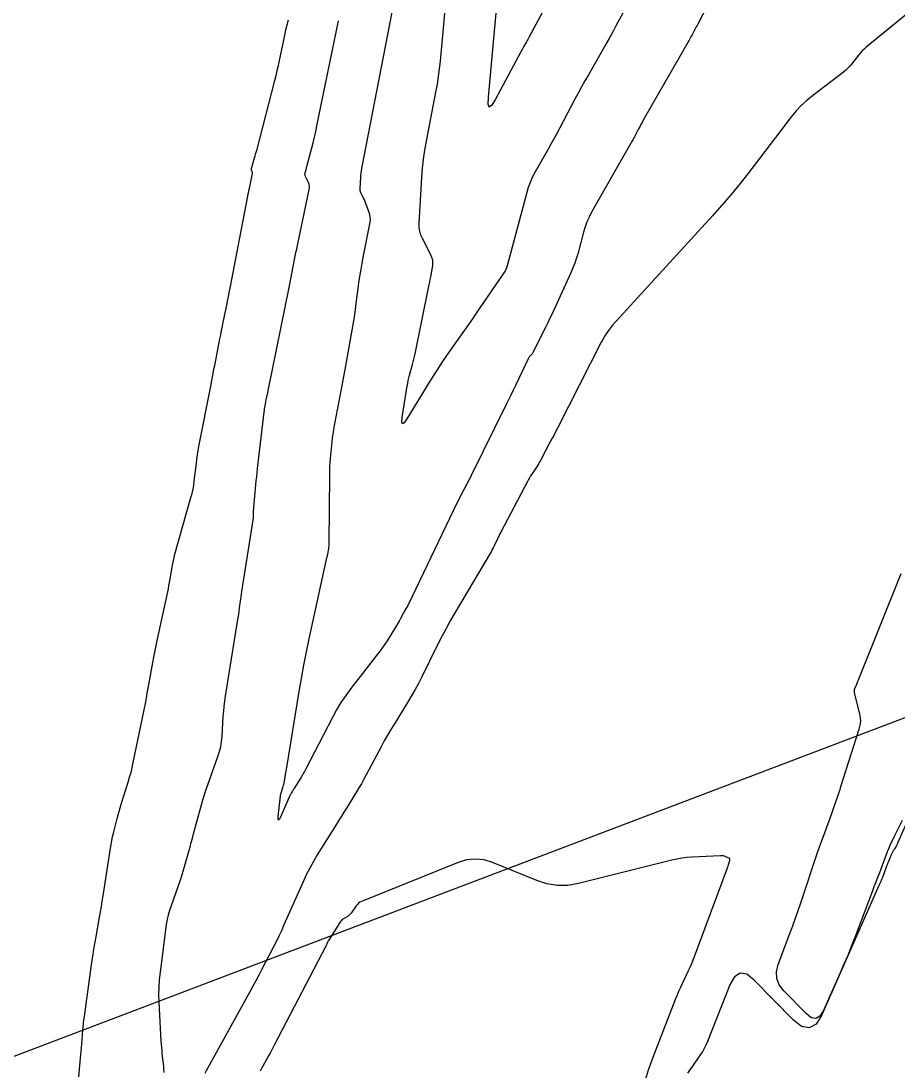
# Model space of a CAD drawing. Extents: x 658976 to 668726, y 639543 to 647196.
# Drawn here: x 661677.1 to 661779.9, y 641635 to 641758.1 of the extents above; entities that cross this region are included whole.
import ezdxf

# ---------------------------------------------------------------- set-up
doc = ezdxf.new("R2010")
doc.units = 0
for name, color, linetype in [('Ex_Major Contours', 7, 'Continuous'), ('Ex_Minor Contours', 7, 'Continuous'), ('R_Water', 7, 'Continuous')]:
    doc.layers.add(name, color=color, linetype=linetype)

msp = doc.modelspace()

# ---------------------------------------------------------------- linework, layer by layer
at = {"layer": 'Ex_Major Contours'}
msp.add_lwpolyline([(661762.74, 641769.91), (661756.44, 641757.73), (661756.36, 641757.57), (661756.27, 641757.41), (661756.19, 641757.25), (661756.11, 641757.1), (661755.77, 641756.47), (661755.68, 641756.31), (661755.6, 641756.15), (661755.51, 641756), (661755.42, 641755.84), (661750.06, 641746.45), (661749.92, 641746.2), (661749.78, 641745.95), (661749.64, 641745.7), (661749.51, 641745.45), (661748.97, 641744.43), (661748.83, 641744.18), (661748.69, 641743.93), (661748.55, 641743.68), (661748.41, 641743.43), (661744, 641735.67), (661743.71, 641735.11), (661743.45, 641734.54), (661743.23, 641733.96), (661743.05, 641733.35), (661742.41, 641730.92), (661742.23, 641730.32), (661742.03, 641729.72), (661741.81, 641729.14), (661741.56, 641728.56), (661739.28, 641723.63), (661739.07, 641723.17), (661738.85, 641722.71), (661738.63, 641722.25), (661738.41, 641721.8), (661737.12, 641719.2), (661737.09, 641719.14), (661737.05, 641719.09), (661737.01, 641719.04), (661736.96, 641718.99), (661736.76, 641718.8), (661736.71, 641718.75), (661736.67, 641718.7), (661736.63, 641718.64), (661736.6, 641718.58), (661735.07, 641715.36), (661734.8, 641714.81), (661734.54, 641714.25), (661734.27, 641713.69), (661733.99, 641713.14), (661729.88, 641704.83), (661729.75, 641704.55), (661729.61, 641704.28), (661729.47, 641704.01), (661729.33, 641703.74), (661728.76, 641702.66), (661728.62, 641702.39), (661728.48, 641702.12), (661728.35, 641701.85), (661728.21, 641701.57), (661722.52, 641689.73), (661722.47, 641689.61), (661722.41, 641689.5), (661722.35, 641689.39), (661722.28, 641689.28), (661721.99, 641688.78), (661721.94, 641688.7), (661721.89, 641688.61), (661721.85, 641688.53), (661721.81, 641688.44), (661721.64, 641688.1), (661721.59, 641688.01), (661721.55, 641687.93), (661721.5, 641687.84), (661721.45, 641687.76), (661720.02, 641685.45), (661719.76, 641685.04), (661719.49, 641684.64), (661719.21, 641684.25), (661718.91, 641683.86), (661715.78, 641679.85), (661715.18, 641679.04), (661714.61, 641678.21), (661714.09, 641677.35), (661713.61, 641676.46), (661710.47, 641670.37), (661710.34, 641670.13), (661710.2, 641669.88), (661710.06, 641669.64), (661709.91, 641669.39), (661709.1, 641668.08), (661709.06, 641668.02), (661709.02, 641667.96), (661708.98, 641667.89), (661708.94, 641667.83), (661708.79, 641667.57), (661708.75, 641667.51), (661708.71, 641667.44), (661708.68, 641667.38), (661708.64, 641667.31), (661707.53, 641664.78), (661707.38, 641664.49), (661707.29, 641664.4), (661707.25, 641664.52), (661707.27, 641664.85), (661707.53, 641667.22), (661707.55, 641667.35), (661707.57, 641667.48), (661707.6, 641667.61), (661707.64, 641667.74), (661707.82, 641668.25), (661707.86, 641668.37), (661707.89, 641668.5), (661707.92, 641668.63), (661707.95, 641668.77), (661708.12, 641669.75), (661708.15, 641669.96), (661708.19, 641670.17), (661708.22, 641670.38), (661708.26, 641670.59), (661709.71, 641679.49), (661709.98, 641681.04), (661710.26, 641682.59), (661710.57, 641684.13), (661710.9, 641685.67), (661712.98, 641695.16), (661713, 641695.27), (661713.03, 641695.37), (661713.05, 641695.47), (661713.07, 641695.58), (661713.16, 641696.05), (661713.17, 641696.13), (661713.18, 641696.2), (661713.19, 641696.27), (661713.2, 641696.35), (661713.23, 641696.64), (661713.23, 641696.72), (661713.24, 641696.79), (661713.24, 641696.86), (661713.24, 641696.94), (661713.31, 641704.85), (661713.32, 641705.34), (661713.33, 641705.83), (661713.36, 641706.32), (661713.4, 641706.8), (661713.58, 641708.75), (661713.63, 641709.23), (661713.69, 641709.72), (661713.77, 641710.2), (661713.85, 641710.68), (661714.63, 641714.74), (661714.79, 641715.58), (661714.95, 641716.42), (661715.1, 641717.26), (661715.26, 641718.1), (661716, 641722.27), (661716.12, 641722.94), (661716.23, 641723.62), (661716.33, 641724.29), (661716.42, 641724.97), (661716.77, 641727.67), (661716.87, 641728.35), (661716.97, 641729.02), (661717.09, 641729.69), (661717.21, 641730.36), (661718.03, 641734.53), (661718.07, 641734.82), (661718.06, 641735.09), (661718.02, 641735.37), (661717.94, 641735.64), (661717.42, 641737.02), (661717.37, 641737.14), (661717.32, 641737.26), (661717.26, 641737.38), (661717.2, 641737.49), (661716.96, 641737.95), (661716.91, 641738.07), (661716.88, 641738.19), (661716.86, 641738.32), (661716.86, 641738.45), (661716.93, 641739.75), (661716.95, 641740.01), (661716.98, 641740.27), (661717.02, 641740.53), (661717.06, 641740.79), (661720.89, 641760.56)], dxfattribs=at)
at = {"layer": 'Ex_Minor Contours'}
for points in [[(661741.43, 641765.09), (661736.67, 641756.23), (661736.59, 641756.08), (661736.51, 641755.93), (661736.43, 641755.79), (661736.35, 641755.64), (661736.02, 641755.06), (661735.94, 641754.92), (661735.86, 641754.77), (661735.78, 641754.62), (661735.7, 641754.48), (661732.74, 641748.92), (661732.3, 641748.21), (661732.01, 641748.01), (661731.88, 641748.33), (661731.91, 641749.17), (661733.4, 641765.49)], [(661786.78, 641763.7), (661776.18, 641755.03), (661775.93, 641754.81), (661775.7, 641754.59), (661775.48, 641754.34), (661775.27, 641754.09), (661774.46, 641753.04), (661774.25, 641752.79), (661774.02, 641752.55), (661773.78, 641752.32), (661773.53, 641752.11), (661769.89, 641749.33), (661769.21, 641748.78), (661768.58, 641748.18), (661767.99, 641747.55), (661767.44, 641746.88), (661762.44, 641740.35), (661761.41, 641739.04), (661760.36, 641737.75), (661759.28, 641736.49), (661758.17, 641735.25), (661746.46, 641722.44), (661746.33, 641722.29), (661746.2, 641722.13), (661746.09, 641721.97), (661745.98, 641721.81), (661745.53, 641721.13), (661745.43, 641720.96), (661745.32, 641720.78), (661745.23, 641720.61), (661745.13, 641720.43), (661740.04, 641710.45), (661739.82, 641710.02), (661739.6, 641709.6), (661739.38, 641709.18), (661739.16, 641708.76), (661738.05, 641706.67), (661737.93, 641706.45), (661737.81, 641706.23), (661737.68, 641706.02), (661737.54, 641705.81), (661736.99, 641704.97), (661736.85, 641704.76), (661736.72, 641704.55), (661736.6, 641704.33), (661736.48, 641704.11), (661733.37, 641698.19), (661733.26, 641697.99), (661733.16, 641697.79), (661733.06, 641697.58), (661732.96, 641697.38), (661732.56, 641696.56), (661732.46, 641696.35), (661732.35, 641696.15), (661732.25, 641695.95), (661732.13, 641695.75), (661727.93, 641688.65), (661727.43, 641687.78), (661726.94, 641686.9), (661726.48, 641686.02), (661726.02, 641685.12), (661724.05, 641681.13), (661723.7, 641680.43), (661723.33, 641679.74), (661722.94, 641679.06), (661722.54, 641678.39), (661720.89, 641675.72), (661720.48, 641675.05), (661720.09, 641674.38), (661719.7, 641673.7), (661719.33, 641673.01), (661717.54, 641669.65), (661717.28, 641669.16), (661717.01, 641668.68), (661716.72, 641668.2), (661716.43, 641667.72), (661715.26, 641665.83), (661714.97, 641665.35), (661714.67, 641664.88), (661714.38, 641664.41), (661714.08, 641663.93), (661711.85, 641660.34), (661711.39, 641659.58), (661710.96, 641658.8), (661710.56, 641658.01), (661710.18, 641657.2), (661707.94, 641652.13), (661707.64, 641651.46), (661707.33, 641650.8), (661707.01, 641650.14), (661706.67, 641649.49), (661705.32, 641646.88), (661704.98, 641646.23), (661704.63, 641645.58), (661704.28, 641644.94), (661703.93, 641644.29), (661698.81, 641635.03), (661698.65, 641634.73)], [(661748.31, 641760.23), (661746.81, 641757.44), (661746.43, 641756.74), (661746.05, 641756.05), (661745.66, 641755.36), (661745.27, 641754.67), (661743.63, 641751.78), (661743.22, 641751.07), (661742.83, 641750.36), (661742.43, 641749.64), (661742.05, 641748.92), (661739.83, 641744.76), (661739.53, 641744.2), (661739.23, 641743.64), (661738.92, 641743.08), (661738.61, 641742.53), (661737.35, 641740.32), (661737.05, 641739.76), (661736.79, 641739.18), (661736.57, 641738.59), (661736.39, 641737.99), (661734.11, 641729.38), (661734.04, 641729.16), (661733.95, 641728.95), (661733.85, 641728.75), (661733.73, 641728.56), (661730.4, 641723.71), (661730.03, 641723.17), (661729.66, 641722.64), (661729.29, 641722.11), (661728.91, 641721.58), (661727.17, 641719.15), (661726.91, 641718.78), (661726.66, 641718.41), (661726.41, 641718.03), (661726.17, 641717.65), (661725.2, 641716.12), (661724.96, 641715.74), (661724.72, 641715.35), (661724.48, 641714.97), (661724.25, 641714.58), (661722.34, 641711.44), (661722.02, 641710.98), (661721.83, 641710.86), (661721.76, 641711.08), (661721.81, 641711.63), (661722.38, 641715.31), (661722.44, 641715.62), (661722.5, 641715.94), (661722.57, 641716.26), (661722.65, 641716.57), (661722.99, 641717.82), (661723.08, 641718.14), (661723.16, 641718.45), (661723.23, 641718.77), (661723.3, 641719.08), (661724.9, 641726.82), (661724.97, 641727.15), (661725.03, 641727.47), (661725.09, 641727.8), (661725.15, 641728.12), (661725.37, 641729.43), (661725.39, 641729.76), (661725.37, 641730.07), (661725.29, 641730.38), (661725.17, 641730.67), (661724.17, 641732.58), (661723.99, 641733), (661723.86, 641733.44), (661723.8, 641733.89), (661723.79, 641734.35), (661724.11, 641739.79), (661724.19, 641740.85), (661724.3, 641741.9), (661724.45, 641742.95), (661724.64, 641744), (661725.75, 641749.76), (661725.92, 641750.67), (661726.06, 641751.57), (661726.17, 641752.48), (661726.27, 641753.4), (661727.14, 641762.91)], [(661683.88, 641634.34), (661684.1, 641636.54), (661684.14, 641636.94), (661684.17, 641637.35), (661684.21, 641637.76), (661684.24, 641638.17), (661684.37, 641639.79), (661684.4, 641640.2), (661684.44, 641640.61), (661684.49, 641641.01), (661684.54, 641641.42), (661685.47, 641648.04), (661685.56, 641648.67), (661685.66, 641649.3), (661685.76, 641649.93), (661685.87, 641650.55), (661686.32, 641653.05), (661686.43, 641653.68), (661686.54, 641654.31), (661686.64, 641654.93), (661686.74, 641655.56), (661687.6, 641661.14), (661687.67, 641661.58), (661687.75, 641662.02), (661687.85, 641662.45), (661687.95, 641662.88), (661688.39, 641664.6), (661688.5, 641665.03), (661688.62, 641665.45), (661688.74, 641665.88), (661688.87, 641666.3), (661689.68, 641668.88), (661689.85, 641669.45), (661690.01, 641670.02), (661690.15, 641670.6), (661690.27, 641671.19), (661691.69, 641678.1), (661691.81, 641678.7), (661691.92, 641679.3), (661692.04, 641679.9), (661692.14, 641680.5), (661692.56, 641682.9), (661692.67, 641683.51), (661692.79, 641684.1), (661692.91, 641684.7), (661693.04, 641685.3), (661694.31, 641691.18), (661694.39, 641691.55), (661694.46, 641691.91), (661694.53, 641692.28), (661694.59, 641692.65), (661694.84, 641694.12), (661694.9, 641694.49), (661694.98, 641694.86), (661695.07, 641695.22), (661695.16, 641695.58), (661697.04, 641702.23), (661697.17, 641702.72), (661697.28, 641703.22), (661697.36, 641703.71), (661697.43, 641704.21), (661697.67, 641706.23), (661697.73, 641706.73), (661697.8, 641707.23), (661697.89, 641707.73), (661697.98, 641708.22), (661699.35, 641715.29), (661699.48, 641715.94), (661699.6, 641716.59), (661699.73, 641717.25), (661699.86, 641717.9), (661700.43, 641720.82), (661700.52, 641721.32), (661700.62, 641721.81), (661700.72, 641722.31), (661700.82, 641722.8), (661701.23, 641724.78), (661701.33, 641725.27), (661701.43, 641725.77), (661701.52, 641726.26), (661701.62, 641726.76), (661703.71, 641737.57), (661703.76, 641737.84), (661703.81, 641738.12), (661703.87, 641738.39), (661703.93, 641738.67), (661704.25, 641740.21), (661704.26, 641740.26), (661704.26, 641740.31), (661704.25, 641740.36), (661704.23, 641740.41), (661704.15, 641740.61), (661704.13, 641740.66), (661704.12, 641740.71), (661704.12, 641740.76), (661704.13, 641740.82), (661704.49, 641742.04), (661704.55, 641742.26), (661704.62, 641742.48), (661704.68, 641742.7), (661704.74, 641742.92), (661706.87, 641751.1), (661707.02, 641751.69), (661707.16, 641752.28), (661707.3, 641752.87), (661707.42, 641753.47), (661707.91, 641755.85), (661708.04, 641756.44), (661708.17, 641757.04), (661708.31, 641757.63), (661708.46, 641758.22)], [(661693.88, 641634.85), (661693.87, 641635.21), (661693.84, 641635.58), (661693.68, 641637.04), (661693.65, 641637.41), (661693.61, 641637.78), (661693.59, 641638.14), (661693.56, 641638.51), (661693.31, 641643.07), (661693.28, 641643.95), (661693.3, 641644.83), (661693.35, 641645.71), (661693.45, 641646.58), (661694.19, 641652.2), (661694.28, 641652.76), (661694.41, 641653.32), (661694.56, 641653.88), (661694.74, 641654.42), (661695.55, 641656.66), (661695.72, 641657.17), (661695.89, 641657.67), (661696.05, 641658.18), (661696.2, 641658.7), (661696.78, 641660.75), (661696.93, 641661.26), (661697.07, 641661.78), (661697.21, 641662.29), (661697.35, 641662.81), (661698.2, 641665.94), (661698.39, 641666.63), (661698.6, 641667.31), (661698.82, 641668), (661699.05, 641668.68), (661700.2, 641671.89), (661700.38, 641672.46), (661700.52, 641673.03), (661700.62, 641673.62), (661700.68, 641674.21), (661700.83, 641676.59), (661700.88, 641677.18), (661700.94, 641677.78), (661701.01, 641678.37), (661701.1, 641678.96), (661702.51, 641687.72), (661702.57, 641688.12), (661702.63, 641688.51), (661702.68, 641688.9), (661702.74, 641689.3), (661702.95, 641690.87), (661703, 641691.26), (661703.06, 641691.66), (661703.12, 641692.05), (661703.18, 641692.44), (661704.35, 641699.85), (661704.36, 641699.96), (661704.37, 641700.06), (661704.38, 641700.16), (661704.38, 641700.26), (661704.38, 641700.67), (661704.38, 641700.78), (661704.39, 641700.88), (661704.4, 641700.98), (661704.4, 641701.08), (661704.65, 641703.74), (661704.69, 641704.22), (661704.74, 641704.69), (661704.79, 641705.17), (661704.84, 641705.65), (661705.62, 641712.25), (661705.64, 641712.44), (661705.67, 641712.63), (661705.7, 641712.81), (661705.73, 641713), (661705.91, 641713.91), (661705.93, 641714.01), (661705.95, 641714.12), (661705.97, 641714.22), (661705.99, 641714.32), (661706.07, 641714.74), (661706.09, 641714.84), (661706.11, 641714.95), (661706.13, 641715.05), (661706.15, 641715.15), (661708.55, 641726.85), (661708.63, 641727.26), (661708.71, 641727.67), (661708.79, 641728.08), (661708.87, 641728.49), (661709.19, 641730.13), (661709.27, 641730.54), (661709.35, 641730.95), (661709.43, 641731.36), (661709.52, 641731.77), (661710.91, 641738.36), (661710.94, 641738.54), (661710.93, 641738.72), (661710.9, 641738.9), (661710.84, 641739.08), (661710.44, 641739.96), (661710.41, 641740.05), (661710.4, 641740.14), (661710.4, 641740.22), (661710.42, 641740.31), (661710.53, 641740.67), (661710.55, 641740.76), (661710.58, 641740.84), (661710.6, 641740.93), (661710.62, 641741.02), (661711.35, 641743.8), (661711.48, 641744.3), (661711.59, 641744.79), (661711.71, 641745.29), (661711.81, 641745.79), (661714.34, 641758.13)], [(661780.42, 641664.36), (661779.42, 641662.42), (661779.21, 641662), (661779.01, 641661.57), (661778.83, 641661.14), (661778.66, 641660.7), (661777.73, 641658.25), (661777.52, 641657.7), (661777.31, 641657.14), (661777.09, 641656.59), (661776.88, 641656.03), (661774.84, 641650.65), (661774.43, 641649.61), (661774.02, 641648.57), (661773.58, 641647.54), (661773.14, 641646.52), (661771.19, 641642.11), (661770.77, 641641.44), (661770.29, 641641.16), (661769.74, 641641.26), (661769.13, 641641.74), (661766.52, 641644.41), (661765.99, 641645.11), (661765.7, 641645.85), (661765.67, 641646.65), (661765.87, 641647.5), (661767.25, 641651.13), (661767.59, 641652.03), (661767.91, 641652.93), (661768.23, 641653.84), (661768.54, 641654.74), (661770.53, 641660.73), (661770.68, 641661.16), (661770.83, 641661.59), (661770.98, 641662.02), (661771.14, 641662.44), (661771.84, 641664.32), (661771.97, 641664.66), (661772.09, 641664.99), (661772.21, 641665.33), (661772.32, 641665.67), (661772.78, 641667.02), (661772.9, 641667.35), (661773.01, 641667.69), (661773.12, 641668.03), (661773.23, 641668.37), (661775.38, 641675.1), (661775.49, 641675.54), (661775.54, 641675.99), (661775.52, 641676.44), (661775.44, 641676.89), (661774.83, 641679.35), (661774.81, 641679.48), (661774.81, 641679.61), (661774.83, 641679.73), (661774.87, 641679.86), (661775.07, 641680.35), (661775.12, 641680.48), (661775.17, 641680.6), (661775.22, 641680.72), (661775.27, 641680.85), (661780.3, 641693.33)], [(661791.05, 641687.12), (661779.91, 641661.81), (661779.89, 641661.77), (661779.87, 641661.73), (661779.85, 641661.69), (661779.83, 641661.65), (661779.76, 641661.5), (661779.74, 641661.46), (661779.72, 641661.42), (661779.7, 641661.38), (661779.68, 641661.35), (661779.49, 641661.06), (661779.45, 641660.99), (661779.41, 641660.93), (661779.38, 641660.87), (661779.34, 641660.81), (661779.11, 641660.36), (661779.07, 641660.27), (661779.02, 641660.17), (661778.98, 641660.07), (661778.94, 641659.98), (661778.73, 641659.42), (661778.68, 641659.29), (661778.63, 641659.17), (661778.58, 641659.04), (661778.54, 641658.91), (661778.08, 641657.7), (661777.98, 641657.46), (661777.89, 641657.22), (661777.78, 641656.98), (661777.68, 641656.74), (661770.99, 641641.61), (661770.31, 641640.52), (661769.52, 641640.06), (661768.62, 641640.22), (661767.61, 641641), (661763.06, 641645.67), (661762.18, 641646.35), (661761.41, 641646.48), (661760.75, 641646.06), (661760.21, 641645.1), (661757.57, 641638.46), (661757.4, 641638.05), (661757.2, 641637.66), (661756.98, 641637.28), (661756.74, 641636.91), (661755.74, 641635.47), (661755.49, 641635.11), (661755.24, 641634.75)], [(661750.32, 641633.97), (661750.68, 641635.14), (661751.08, 641636.31), (661751.51, 641637.47), (661753.89, 641643.53), (661754.05, 641643.95), (661754.23, 641644.36), (661754.41, 641644.77), (661754.6, 641645.18), (661755.37, 641646.8), (661755.56, 641647.2), (661755.74, 641647.61), (661755.91, 641648.03), (661756.07, 641648.45), (661759.93, 641658.84), (661759.96, 641658.93), (661759.99, 641659.02), (661760.02, 641659.1), (661760.05, 641659.19), (661760.19, 641659.67), (661760.2, 641659.69), (661760.21, 641659.72), (661760.21, 641659.74), (661760.21, 641659.77), (661760.22, 641659.87), (661760.22, 641659.89), (661760.22, 641659.91), (661760.2, 641659.93), (661760.18, 641659.94), (661759.56, 641660.18), (661759.44, 641660.22), (661759.33, 641660.24), (661759.21, 641660.25), (661759.09, 641660.25), (661755.76, 641660.08), (661755.16, 641660.04), (661754.57, 641659.97), (661753.99, 641659.86), (661753.41, 641659.73), (661742.48, 641656.98), (661741.23, 641656.76), (661739.99, 641656.75), (661738.77, 641656.94), (661737.57, 641657.33), (661732.4, 641659.44), (661731.39, 641659.75), (661730.37, 641659.86), (661729.35, 641659.76), (661728.34, 641659.45), (661717.02, 641654.9), (661716.84, 641654.81), (661716.68, 641654.69), (661716.54, 641654.55), (661716.41, 641654.39), (661715.91, 641653.62), (661715.81, 641653.49), (661715.71, 641653.38), (661715.59, 641653.27), (661715.46, 641653.18), (661714.91, 641652.85), (661714.78, 641652.76), (661714.67, 641652.66), (661714.56, 641652.54), (661714.47, 641652.42), (661713.17, 641650.32), (661713.14, 641650.27), (661713.1, 641650.21), (661713.08, 641650.16), (661713.05, 641650.1), (661712.95, 641649.87), (661712.92, 641649.81), (661712.89, 641649.76), (661712.87, 641649.7), (661712.84, 641649.64), (661706.8, 641638.03), (661706.63, 641637.73), (661706.47, 641637.42), (661706.31, 641637.12), (661706.14, 641636.81), (661705.47, 641635.6), (661705.3, 641635.29), (661705.14, 641634.98)]]:
    msp.add_lwpolyline(points, dxfattribs=at)
at = {"layer": 'R_Water'}
msp.add_line((661564.22, 641594.16), (662140.69, 641813.25), dxfattribs=at)

doc.saveas('drawing.dxf')
